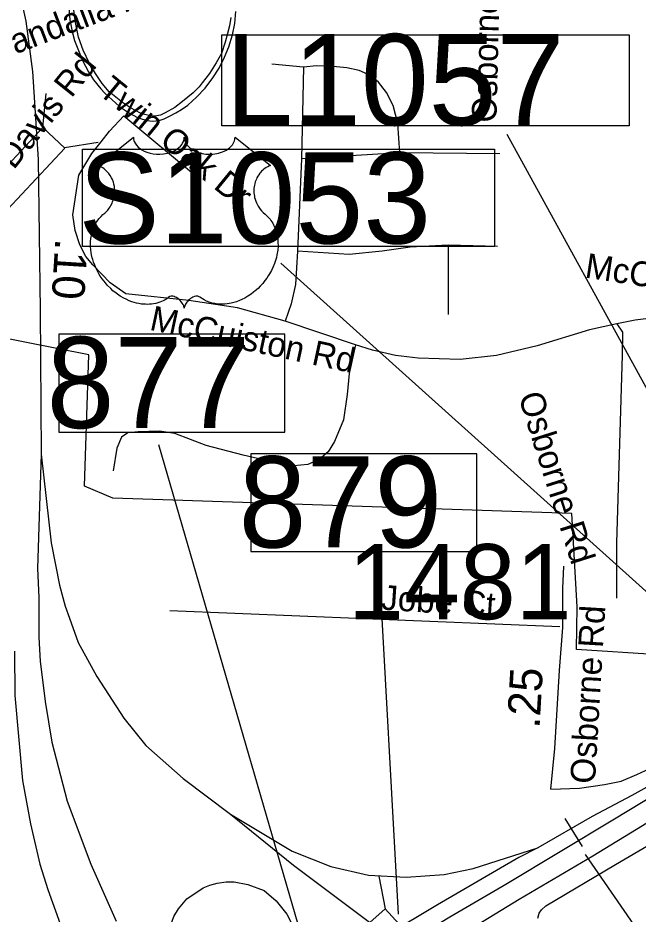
# Model space of a CAD drawing. Extents: x 1662474 to 1856135, y 779280 to 917889.
# Drawn here: x 1747666 to 1750045, y 822671 to 826111 of the extents above; entities that cross this region are included whole.
import ezdxf

# ---------------------------------------------------------------- set-up
doc = ezdxf.new("R2010")
doc.units = 0
for name, color, linetype in [('Cogo Default Point CELL', 7, 'Continuous'), ('Exist Boundary Political City Limit New', 7, 'Continuous'), ('Exist Road Non-System Type 51', 7, 'Continuous'), ('Exist Road Non-System Type 51 Label', 7, 'Continuous'), ('Exist Road Primary Interstate Divided Center Attributed', 7, 'Continuous'), ('Exist Road Primary Interstate Mileage Hundredths English Label', 7, 'Continuous'), ('Exist Road Primary Interstate Ramp 1 Lane Attributed', 7, 'Continuous'), ('Exist Road Primary Interstate Service Attributed', 7, 'Continuous'), ('Exist Road Primary Interstate Structure Cantilever Sign Number Label', 7, 'Continuous'), ('Exist Road Primary Interstate Structure Ovrhead Sign CELL', 7, 'Continuous'), ('Exist Road Primary Interstate Structure Standard Bridge CELL', 7, 'Continuous'), ('Exist Road Primary Interstate Structure Standard Bridge Number Label', 7, 'Continuous'), ('Exist Road Secondary Mileage Tenths English Label', 7, 'Continuous'), ('Exist Road Secondary Structure Standard Bridge CELL', 7, 'Continuous'), ('Exist Road Secondary Type 51 Attributed', 7, 'Continuous'), ('Exist Road Secondary Type 51 Label', 7, 'Continuous'), ('Map Preparation Boundary City Limit Buffer Line', 7, 'Continuous'), ('Prop Horizontal Alignment Tick Label', 7, 'Continuous'), ('Prop Roadway Culvert', 7, 'Continuous')]:
    doc.layers.add(name, color=color, linetype=linetype)

msp = doc.modelspace()

# ---------------------------------------------------------------- linework, layer by layer
at = {"layer": 'Exist Boundary Political City Limit New'}
msp.add_lwpolyline([(1754118.4, 822503.9), (1754136.2, 822708.4), (1754108.1, 822710.5), (1754130.8, 823072.4), (1753832.9, 823087.1), (1753445.6, 822924.5), (1753445.6, 822711.9), (1752321.4, 822774.4), (1751771.9, 823562.4), (1750888.4, 823618.2), (1750669.9, 823632.1), (1750522.1, 823544.5), (1750331.6, 823444.6), (1750112.5, 823277.9), (1750124.9, 823666.5), (1749809.2, 823686.5), (1749811.5, 823850.8), (1749791, 824208.8), (1748030, 824268), (1747921, 824313.8), (1747937.6, 824818.1), (1747316.1, 824940.8)], dxfattribs=at)
at = {"layer": 'Exist Road Non-System Type 51'}
for p, q in [((1748762.2, 825921.8), (1748640.5, 825934.1)), ((1748762.2, 825921.8), (1748754.1, 825570.6)), ((1748754.1, 825570.6), (1748739.1, 825215.2)), ((1749131.4, 825592.7), (1748754.1, 825570.6)), ((1749515, 825589.5), (1749131.4, 825592.7)), ((1749505.6, 825234.1), (1749316.4, 825238.4)), ((1749316.4, 825238.4), (1749316.4, 824972.2)), ((1748961, 824856.7), (1748691.9, 824947.5)), ((1749744.9, 823774.4), (1748248.6, 823834.9))]:
    msp.add_line(p, q, dxfattribs=at)
for points in [[(1749131.4, 825592.7), (1749123.1, 825705.8), (1749105.6, 825774.8), (1749079.9, 825824.9), (1749048.9, 825865.1), (1749019, 825889.8), (1748975.6, 825909.9), (1748928.4, 825919.4), (1748888, 825923.6), (1748848.6, 825926.2), (1748812.1, 825927.5), (1748762.2, 825921.8)], [(1748691.9, 824947.5), (1748508, 824998.9), (1748424.2, 825011), (1748321.6, 825026), (1748080.1, 825052.2), (1748019.8, 825093.7), (1747953.4, 825163), (1747927.1, 825194.8), (1747903.5, 825239.6), (1747885.4, 825294.8), (1747876.2, 825355.1), (1747900.4, 825507.4), (1747949.6, 825590.2), (1747985.1, 825635.9), (1748016.9, 825676.6), (1748072.9, 825735.9), (1748355.5, 825500.5)], [(1749316.4, 825238.4), (1749170.4, 825231.5), (1749063.9, 825215.2), (1748936.6, 825202.9), (1748739.1, 825215.2)], [(1748739.1, 825215.2), (1748731.1, 825088.2), (1748713.8, 825013.7), (1748691.9, 824947.5)], [(1750662.2, 824906.4), (1750564.4, 824910.5), (1750354.9, 824939.1), (1750214, 824954.4), (1750150.1, 824960.6), (1750094.9, 824958.2), (1750033.9, 824950.9), (1749963.9, 824936.8)], [(1749963.9, 824936.8), (1749858.6, 824913.7), (1749658.4, 824853), (1749501.6, 824814.9)], [(1749963.9, 824936.8), (1749985.6, 824905.5), (1749984.4, 824817.1), (1749962, 824096.1), (1749962.5, 823884)], [(1748961, 824856.7), (1748936.6, 824746.4), (1748929.8, 824665.1), (1748915, 824568.8), (1748881.1, 824485.6), (1748856.5, 824445.9), (1748821.6, 824416.5), (1748778.6, 824397.4), (1748724.5, 824391.9), (1748667.5, 824401.4), (1748529.8, 824432.2), (1748387.8, 824470.4), (1748267.6, 824516.2), (1748209.2, 824524.4), (1748126.9, 824521.8), (1748087.8, 824517.9), (1748063.4, 824501.6), (1748045.8, 824459.6), (1748030.9, 824373)], [(1749501.6, 824814.9), (1749362.2, 824800.2), (1749201.6, 824805.5), (1749115, 824814.9), (1749025.9, 824835.4), (1748961, 824856.7)]]:
    msp.add_lwpolyline(points, dxfattribs=at)
at = {"layer": 'Exist Road Primary Interstate Divided Center Attributed'}
for points in [[(1744001.3, 827661), (1744474.1, 827747.9), (1744682.8, 827770.5), (1744932.4, 827792.3), (1745162.1, 827797.5), (1745382.1, 827786.2), (1745636.1, 827758.3), (1745846.9, 827728.6), (1746162.2, 827655.3), (1746492.9, 827551.4), (1746719.6, 827452.2), (1746903.9, 827343.6), (1747086.9, 827194.8), (1747273.5, 827003.5), (1747431.7, 826802.7), (1747559.3, 826568.9), (1747613.6, 826410.7), (1747672.6, 826209.9), (1747696.3, 826098.9), (1747722.2, 825905.2), (1747743.5, 825567.5)], [(1747743.5, 825567.5), (1747751.2, 824988.8), (1747754.7, 824436.1)], [(1747754.7, 824436.1), (1747741.7, 823997.8), (1747746.7, 823886.8), (1747745.8, 823732.6), (1747751.2, 823642.6), (1747770.1, 823486.7), (1747796.1, 823330.8), (1747855.1, 823104.1), (1747946, 822863.2), (1748042.9, 822643.5)], [(1749205.3, 822494.9), (1749312.7, 822559.5), (1749588.6, 822728.7), (1749872.3, 822894.7), (1750061.9, 823011.1), (1750302.5, 823160.6), (1750532.2, 823293.7), (1750735, 823416.4), (1750856.6, 823485.1), (1750944, 823539.2), (1751113.4, 823645.2), (1751242.3, 823722.2), (1751338, 823778.3), (1751407.3, 823817.7), (1751517.1, 823882.6), (1751628, 823955.1), (1751673.8, 823982.2)], [(1747652.5, 823680.7), (1747654.3, 823510.3), (1747684.1, 823183.5), (1747714.2, 823018.2), (1747749.6, 822863.5), (1747781.5, 822765.5), (1747827.6, 822633.2), (1747896.1, 822470.2), (1747967.5, 822319.1), (1748045.5, 822173.8), (1748117.5, 822064), (1748139, 822031.8)], [(1750681.1, 823486.7), (1750272.3, 823227.2), (1749954.2, 823035.8), (1749538.3, 822784.2), (1749323.1, 822659.4), (1749137.5, 822547.1)]]:
    msp.add_lwpolyline(points, dxfattribs=at)
at = {"layer": 'Exist Road Primary Interstate Ramp 1 Lane Attributed'}
for points in [[(1747754.7, 824436.1), (1747793.7, 824096), (1747825.2, 823933.4), (1747847.6, 823853.1), (1747864.2, 823807), (1747897.6, 823713.4), (1747968.5, 823583.5), (1748072.4, 823422.9), (1748157.4, 823319), (1748300.3, 823191.4), (1748481.5, 823055.4)], [(1750681.1, 823486.7), (1750460.2, 823371), (1750021.5, 823126.5), (1749869.2, 823046.2), (1749661.3, 822925.6)], [(1748481.5, 823055.4), (1748718.4, 822912.8), (1748867.2, 822853.7), (1749011.2, 822820.6), (1749155.3, 822813.6), (1749301.7, 822823), (1749412.7, 822846.6), (1749661.3, 822925.6)], [(1748481.5, 823055.4), (1748723.9, 822859.4), (1749009.4, 822644.4), (1749081.2, 822589.8)], [(1749661.3, 822925.6), (1749587.2, 822888.2), (1749275.3, 822707.2), (1749081.2, 822589.8)], [(1748437.3, 822214.3), (1748350.6, 822305), (1748282, 822401.4), (1748255.7, 822461.4), (1748245.6, 822525.7), (1748242.1, 822562.9), (1748242.5, 822590.9), (1748250.9, 822626.1), (1748264.4, 822662.5), (1748282.8, 822691.1), (1748314.1, 822729.7), (1748376.9, 822772.1), (1748402.4, 822782.6), (1748431, 822789.7), (1748464.4, 822795)], [(1748464.4, 822795), (1748495.2, 822795.5), (1748547.8, 822785.3), (1748610.6, 822761.9), (1748657.4, 822722.4), (1748698.3, 822671.3), (1748721.6, 822623), (1748727.5, 822574.8), (1748721.6, 822500.2), (1748699.7, 822440.3), (1748658.8, 822373.1), (1748584.3, 822307.3), (1748495.6, 822245.5)]]:
    msp.add_lwpolyline(points, dxfattribs=at)
at = {"layer": 'Exist Road Primary Interstate Service Attributed'}
for points in [[(1749711.1, 823150.5), (1749820.4, 823155.2), (1749916.8, 823168.4), (1749980.1, 823181.7), (1750040.3, 823206.5), (1750090.5, 823230.2), (1750348.5, 823388.3), (1750471.4, 823462.2), (1750627.2, 823554.9), (1750825.4, 823673.6), (1750950.2, 823751.3), (1751056.6, 823848.1), (1751107.6, 823905.1), (1751229.4, 824089.7), (1751326.1, 824251.9), (1751352.3, 824296), (1751395.7, 824353.3)], [(1749660.4, 822655.3), (1749665.2, 822674.8), (1749675.2, 822687.8), (1749691.7, 822703.1), (1749959.2, 822862), (1750100.9, 822944.6), (1750539.4, 823181.3), (1750824.8, 823358.6), (1750996.7, 823461.3), (1751122.1, 823532.7), (1751208.9, 823568.2), (1751269.4, 823582.4), (1751331.1, 823592.7), (1751444.2, 823603), (1751552.2, 823597.8), (1751629.3, 823592.7), (1751696.1, 823587.6), (1751757.6, 823586.3), (1751824.6, 823587.6), (1751865.7, 823597.8), (1751958.7, 823672.3)]]:
    msp.add_lwpolyline(points, dxfattribs=at)
at = {"layer": 'Exist Road Primary Interstate Structure Cantilever Sign Number Label'}
msp.add_line((1750670.3, 823608.3), (1749542.8, 825663.9), dxfattribs=at)
msp.add_lwpolyline([(1748448.6, 826046), (1750011.6, 826046), (1750011.6, 825697.1), (1748448.6, 825697.1)], close=True, dxfattribs=at)
at = {"layer": 'Exist Road Primary Interstate Structure Ovrhead Sign CELL'}
for p, q in [((1750636.9, 823404.3), (1748674.4, 825170)), ((1749763.7, 823038.2), (1749830.7, 822931))]:
    msp.add_line(p, q, dxfattribs=at)
msp.add_lwpolyline([(1747913.9, 825607.8), (1749493.9, 825607.8), (1749493.9, 825233.7), (1747913.9, 825233.7)], close=True, dxfattribs=at)
msp.add_lwpolyline([(1749842.8, 822900.4), (1750376, 822127.5), (1750762.4, 822127.5)], dxfattribs=at)
at = {"layer": 'Exist Road Primary Interstate Structure Standard Bridge CELL'}
msp.add_line((1749050.4, 822816.6), (1749075.2, 822691.8), dxfattribs=at)
msp.add_lwpolyline([(1749075.2, 822691.8), (1749302.3, 822441.4), (1749232.1, 822377.8), (1749005.1, 822628.1)], close=True, dxfattribs=at)
at = {"layer": 'Exist Road Primary Interstate Structure Standard Bridge Number Label'}
for p, q in [((1749129.6, 821295.5), (1748206.1, 824472.7)), ((1749126.3, 822671.4), (1749050.5, 824037.5))]:
    msp.add_line(p, q, dxfattribs=at)
for points in [[(1748690.1, 824897.1), (1747823.6, 824897.1), (1747823.6, 824521.4), (1748690.1, 824521.4)], [(1749426.6, 824438.4), (1748560.2, 824438.4), (1748560.2, 824062.8), (1749426.6, 824062.8)]]:
    msp.add_lwpolyline(points, close=True, dxfattribs=at)
at = {"layer": 'Exist Road Secondary Structure Standard Bridge CELL'}
for p, q in [((1747761.9, 825690.4), (1747774.3, 825821.1)), ((1747844.7, 825613.3), (1747974.2, 825634.8))]:
    msp.add_line(p, q, dxfattribs=at)
msp.add_lwpolyline([(1747541.8, 825455), (1747761.5, 825690.8), (1747846.2, 825611.8), (1747626.6, 825376.1)], close=True, dxfattribs=at)
at = {"layer": 'Exist Road Secondary Type 51 Attributed'}
msp.add_lwpolyline([(1749711.1, 823150.5), (1749726.1, 823306.9), (1749743.2, 823606.6), (1749756.1, 823771.5), (1749756.1, 823921.3), (1749760.3, 824006.9)], dxfattribs=at)
at = {"layer": 'Map Preparation Boundary City Limit Buffer Line'}
msp.add_lwpolyline([(1754118.4, 822503.9), (1754136.2, 822708.4), (1754108.1, 822710.5), (1754130.8, 823072.4), (1753832.9, 823087.1), (1753445.6, 822924.5), (1753445.6, 822711.9), (1752321.4, 822774.4), (1751771.9, 823562.4), (1750888.4, 823618.2), (1750669.9, 823632.1), (1750522.1, 823544.5), (1750331.6, 823444.6), (1750112.5, 823277.9), (1750124.9, 823666.5), (1749809.2, 823686.5), (1749811.5, 823850.8), (1749791, 824208.8), (1748030, 824268), (1747921, 824313.8), (1747937.6, 824818.1), (1747316.1, 824940.8)], dxfattribs=at)
at = {"layer": 'Prop Horizontal Alignment Tick Label'}
msp.add_lwpolyline([(1748109.7, 825652.9), (1748110, 825647.3), (1748111.4, 825640.6), (1748112.4, 825637.1), (1748115.6, 825630.5), (1748120.7, 825622.7), (1748127.9, 825615.1), (1748136, 825608.4), (1748141.5, 825604.9), (1748150.7, 825599.9), (1748161.3, 825595.5), (1748173, 825592.1), (1748185, 825589.7), (1748198.1, 825588.3), (1748211, 825588), (1748225, 825589.1), (1748240.4, 825592), (1748247.6, 825593.9), (1748255.5, 825596.6), (1748262.9, 825599.7), (1748271, 825604), (1748277.5, 825608.2), (1748282.6, 825611.9), (1748289.9, 825618.8), (1748295.6, 825626), (1748298, 825630), (1748300.1, 825633.8), (1748303, 825642), (1748303.8, 825645.7), (1748304.3, 825653.2), (1748304.8, 825646.9), (1748305.4, 825642.9), (1748306.5, 825639.1), (1748308.1, 825635), (1748311, 825629.2), (1748314.2, 825624.4), (1748320.3, 825617.2), (1748324, 825613.7), (1748327.5, 825610.8), (1748336.7, 825604.5), (1748347.5, 825599), (1748352.8, 825596.7), (1748358.3, 825594.8), (1748365.2, 825592.7), (1748372.4, 825591), (1748379.4, 825589.8), (1748386.7, 825588.7), (1748394.1, 825588.2), (1748400.1, 825588), (1748407.5, 825588.1), (1748414.3, 825588.5), (1748421.3, 825589.3), (1748429, 825590.6), (1748435.2, 825592), (1748443.4, 825594.1), (1748450.8, 825596.8), (1748457.3, 825599.6), (1748465.7, 825604), (1748472.6, 825608.3), (1748477.5, 825612.3), (1748483.5, 825617.8), (1748489.1, 825624.3), (1748492.4, 825629), (1748494.7, 825633.9), (1748496.9, 825639.1), (1748498.2, 825644.5), (1748498.9, 825649.3), (1748499, 825653.3), (1748635, 825545), (1748631.8, 825543.7), (1748624.4, 825540.1), (1748618.6, 825536.7), (1748609.2, 825530.1), (1748605.2, 825526.4), (1748601.2, 825522.7), (1748597.5, 825518.6), (1748594.2, 825514.9), (1748590.3, 825509.4), (1748586.8, 825503.9), (1748583.3, 825497.9), (1748580.8, 825492.7), (1748576.6, 825481.8), (1748574.6, 825474.8), (1748573.3, 825469), (1748571.7, 825456.8), (1748571.3, 825451), (1748571.3, 825445.3), (1748571.6, 825439.3), (1748572.2, 825433.5), (1748573.2, 825427.5), (1748574.2, 825422.2), (1748575.9, 825415.7), (1748578.3, 825408.1), (1748581.3, 825400.8), (1748587.5, 825389), (1748595.5, 825376.9), (1748601.2, 825370.2), (1748606.8, 825364.4), (1748615.2, 825357.3), (1748619.7, 825353.3), (1748625, 825348.1), (1748633.5, 825338.2), (1748636.9, 825333.5), (1748640.4, 825328.3), (1748643.6, 825322.9), (1748646.9, 825317.1), (1748649.4, 825312.1), (1748654.2, 825300.4), (1748657.7, 825289.1), (1748659.3, 825283.1), (1748661.8, 825269.8), (1748662.8, 825263.2), (1748663.8, 825250.2), (1748663.9, 825234.4), (1748662.7, 825219.5), (1748659.9, 825202), (1748657.5, 825191.6), (1748654, 825179.4), (1748650.5, 825168.9), (1748644.3, 825153.4), (1748638.8, 825142.1), (1748631.6, 825129), (1748626.7, 825121), (1748621, 825112.5), (1748613.9, 825102.7), (1748605.5, 825092.2), (1748595.5, 825081.2), (1748587.4, 825073.1), (1748576.8, 825063.6), (1748570.3, 825058.3), (1748561.2, 825051.4), (1748548.6, 825043), (1748536.3, 825035.9), (1748525.7, 825030.5), (1748516.4, 825026.5), (1748504.4, 825021.9), (1748484.3, 825016.3), (1748477, 825014.8), (1748468.3, 825013.5), (1748460.2, 825012.7), (1748452.3, 825012.2), (1748441.7, 825012.2), (1748431.2, 825013), (1748421.2, 825014.5), (1748410.9, 825016.7), (1748400, 825019.9), (1748390.2, 825023.7), (1748380.2, 825028.6), (1748363.4, 825039.2), (1748358.5, 825041.8), (1748355.8, 825042.5), (1748349.3, 825042.9), (1748343.2, 825041.6), (1748336.9, 825039.1), (1748333.1, 825037.1), (1748328.1, 825033.8), (1748324.2, 825030.7), (1748319.6, 825026.3), (1748316.4, 825022.6), (1748313.9, 825019.7), (1748309.2, 825012.2), (1748307.5, 825008.7), (1748305.7, 825004.1), (1748304.2, 824997.4), (1748302, 825005.9), (1748299.5, 825011.5), (1748296.7, 825016.3), (1748293.6, 825020.6), (1748288.9, 825026.1), (1748284.6, 825030.2), (1748279.5, 825034.3), (1748274, 825037.6), (1748269.7, 825039.9), (1748265.6, 825041.4), (1748260.7, 825042.6), (1748256.7, 825042.9), (1748253.4, 825042.9), (1748248.9, 825041.8), (1748242.7, 825037.4), (1748236.9, 825033.4), (1748230.6, 825029.4), (1748223, 825025.4), (1748217.5, 825022.8), (1748210.9, 825020.3), (1748203.2, 825017.7), (1748194.8, 825015.5), (1748186.2, 825013.8), (1748178.7, 825012.6), (1748170.6, 825011.9), (1748163.2, 825011.7), (1748155.6, 825011.8), (1748148.5, 825012.3), (1748140.2, 825013), (1748129.9, 825014.6), (1748121.4, 825016.5), (1748112.4, 825018.9), (1748103.2, 825021.8), (1748093.3, 825025.6), (1748080.9, 825031), (1748072.3, 825035.4), (1748058.7, 825043.2), (1748042.8, 825054.2), (1748030.8, 825063.9), (1748022, 825071.9), (1748009.1, 825085.1), (1748001.5, 825093.7), (1747989.6, 825109.1), (1747981.9, 825120.3), (1747977, 825128.5), (1747969.7, 825141.7), (1747965.8, 825149.9), (1747960.6, 825162), (1747956.6, 825173), (1747953.2, 825183.5), (1747951.4, 825190.1), (1747948.8, 825201.8), (1747947.3, 825210.1), (1747945.7, 825221.4), (1747944.9, 825233.4), (1747944.7, 825244.4), (1747945, 825253.5), (1747946, 825264.2), (1747947.9, 825275.6), (1747950, 825285.3), (1747952, 825292.3), (1747954.9, 825300.8), (1747958.7, 825310.2), (1747963.2, 825319.2), (1747967.5, 825326.7), (1747972.9, 825334.7), (1747978.2, 825341.6), (1747985.1, 825349.1), (1747992.4, 825356), (1747999, 825361.4), (1748006.9, 825369.1), (1748011, 825373.8), (1748015.9, 825380.3), (1748019.8, 825386.3), (1748023, 825391.7), (1748027.1, 825399.7), (1748029.6, 825405.6), (1748032.7, 825414.8), (1748034.3, 825421.2), (1748035.9, 825429.5), (1748037, 825437.3), (1748037.4, 825447), (1748037.1, 825455.1), (1748036.1, 825464.5), (1748034.3, 825473.5), (1748032.2, 825481.3), (1748028.8, 825490.4), (1748025.7, 825496.9), (1748020.5, 825505.9), (1748014.7, 825514.1), (1748008.7, 825520.9), (1748002.7, 825526.9), (1747996.9, 825531.4), (1747991.4, 825535.4), (1747984.5, 825539.5), (1747977.8, 825542.8), (1747973.6, 825544.5)], close=True, dxfattribs=at)
at = {"layer": 'Prop Roadway Culvert'}
for points in [[(1747858.8, 826186.1), (1747864.9, 826103.5), (1747873.9, 826059.5), (1747883.1, 826023.9), (1747913.7, 825947.1), (1747936.7, 825904.1), (1747956.4, 825873.1), (1747984, 825838.4), (1747999, 825821.8), (1748056.3, 825771.6), (1748094.6, 825745.5), (1748125.2, 825729), (1748139.6, 825723.5), (1748162.1, 825717.2), (1748182.8, 825714.9), (1748194.9, 825716), (1748211.2, 825719.2), (1748227.1, 825724.4), (1748245.1, 825732.4), (1748271.8, 825747.2), (1748293.3, 825759.7), (1748318, 825776.4), (1748351.4, 825806.7), (1748384.8, 825841.8), (1748414.2, 825881.6), (1748437.6, 825918.7), (1748458.1, 825961.1), (1748475.3, 826000.7), (1748489, 826045.9), (1748498, 826089.7), (1748502.6, 826135.4)], [(1748482.4, 826112.5), (1748477.4, 826080.2), (1748470.7, 826050.9), (1748461.5, 826018.3), (1748446.8, 825975), (1748426.4, 825938.3), (1748401, 825897.6), (1748373.5, 825861.9), (1748361.5, 825847.1), (1748338.9, 825823.2), (1748297.6, 825790.1), (1748267.5, 825767.6), (1748231.5, 825746.3), (1748213.1, 825738.2), (1748191.8, 825733.7), (1748174.3, 825734.9), (1748153, 825740.6), (1748135.8, 825745.3), (1748098.1, 825765.7), (1748067.6, 825786), (1748016.7, 825827.8), (1747989.2, 825860), (1747963.5, 825897.6), (1747940.7, 825936.1), (1747916.3, 825986.9), (1747899, 826037.9), (1747886.5, 826093.1), (1747878.1, 826160.5)]]:
    msp.add_lwpolyline(points, dxfattribs=at)

# ---------------------------------------------------------------- texts
at = {"layer": 'Cogo Default Point CELL'}
msp.add_text('1481', height=288, dxfattribs=at).set_placement((1748933.1, 823803.2))
at = {"layer": 'Exist Road Non-System Type 51 Label'}
for s, rotation, p in [('Osborne Rd', 88.6216, (1749501.7, 825708.9)), ('W Vandalia Rd', 20.8309, (1747432.5, 825885.8)), ('Wiley Davis Rd', 51.2567, (1747433.7, 825255.9)), ('Twin Oak Dr', 320.7433, (1747969.7, 825822.1)), ('McCuiston Rd', 351.2878, (1749837.9, 825115)), ('McCuiston Rd', 347.9141, (1748167.5, 824914.7)), ('Osborne Rd', 287.5548, (1749585, 824659.5)), ('Jobe Ct', 356.1808, (1749057.8, 823840.3))]:
    msp.add_text(s, height=95, rotation=rotation, dxfattribs=at).set_placement(p)
at = {"layer": 'Exist Road Primary Interstate Mileage Hundredths English Label'}
msp.add_text('.10', height=125, rotation=266.3749, dxfattribs=at).set_placement((1747810.1, 825266.1))
at = {"layer": 'Exist Road Primary Interstate Structure Cantilever Sign Number Label'}
msp.add_text('L1057', height=350, dxfattribs=at).set_placement((1748461.2, 825699.2))
at = {"layer": 'Exist Road Primary Interstate Structure Ovrhead Sign CELL'}
msp.add_text('S1053', height=350, dxfattribs=at).set_placement((1747897.9, 825245.3))
at = {"layer": 'Exist Road Primary Interstate Structure Standard Bridge Number Label'}
for s, p in [('877', (1747776.2, 824537)), ('879', (1748512.8, 824078.4))]:
    msp.add_text(s, height=350, dxfattribs=at).set_placement(p)
at = {"layer": 'Exist Road Secondary Mileage Tenths English Label'}
msp.add_text('.25', height=125, rotation=86.728, dxfattribs=at).set_placement((1749667, 823382.1))
at = {"layer": 'Exist Road Secondary Type 51 Label'}
msp.add_text('Osborne Rd', height=95, rotation=86.6143, dxfattribs=at).set_placement((1749879.5, 823169.6))

doc.saveas('drawing.dxf')
